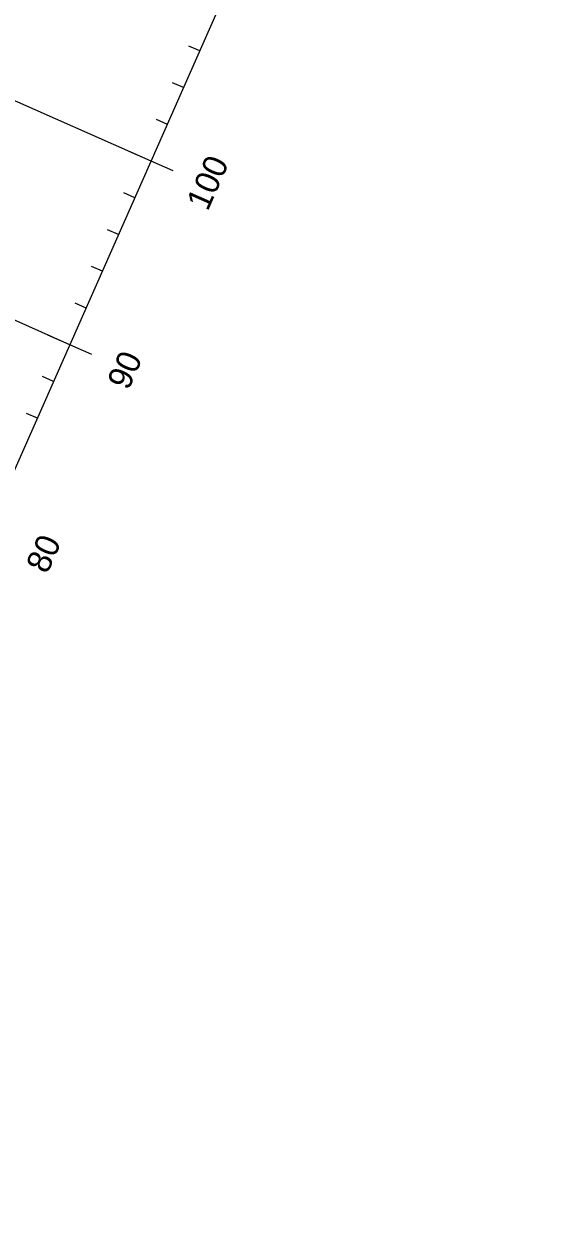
# Model space of a CAD drawing. Extents: x 658976 to 668721, y 639543 to 647196.
# Drawn here: x 663003.1 to 663136, y 642991.8 to 643287.9 of the extents above; entities that cross this region are included whole.
import ezdxf

# ---------------------------------------------------------------- set-up
doc = ezdxf.new("R2010")
doc.units = 0
for name, color, linetype in [('R_Axis', 7, 'Continuous'), ('R_Axis Annot', 7, 'Continuous'), ('R_Grid', 7, 'Continuous')]:
    doc.layers.add(name, color=color, linetype=linetype)

msp = doc.modelspace()

# ---------------------------------------------------------------- linework, layer by layer
at = {"layer": 'R_Axis'}
for p, q in [((662832.51, 642796.46), (663136.02, 643482.31)), ((663046.99, 643281.13), (663044.25, 643282.34)), ((663042.94, 643271.98), (663040.2, 643273.2)), ((663038.9, 643262.84), (663036.15, 643264.05)), ((663040.34, 643251.26), (663029.36, 643256.12)), ((663030.8, 643244.55), (663028.06, 643245.76)), ((663026.76, 643235.4), (663024.01, 643236.62)), ((663022.71, 643226.26), (663019.97, 643227.47)), ((663018.66, 643217.11), (663015.92, 643218.33)), ((663020.1, 643205.54), (663009.13, 643210.4)), ((663010.57, 643198.82), (663007.82, 643200.04)), ((663006.52, 643189.68), (663003.78, 643190.89))]:
    msp.add_line(p, q, dxfattribs=at)
at = {"layer": 'R_Grid'}
for p, q in [((662832.51, 642796.46), (663136.02, 643482.31)), ((663034.85, 643253.69), (662897.68, 643314.39)), ((663014.62, 643207.97), (662877.45, 643268.67))]:
    msp.add_line(p, q, dxfattribs=at)

# ---------------------------------------------------------------- texts
at = {"layer": 'R_Axis Annot'}
for s, p in [('100', (663048.93, 643241.03)), ('90', (663029.19, 643196.43)), ('80', (663008.96, 643150.71))]:
    msp.add_text(s, height=6, rotation=66.1295, dxfattribs=at).set_placement(p)

doc.saveas('drawing.dxf')
